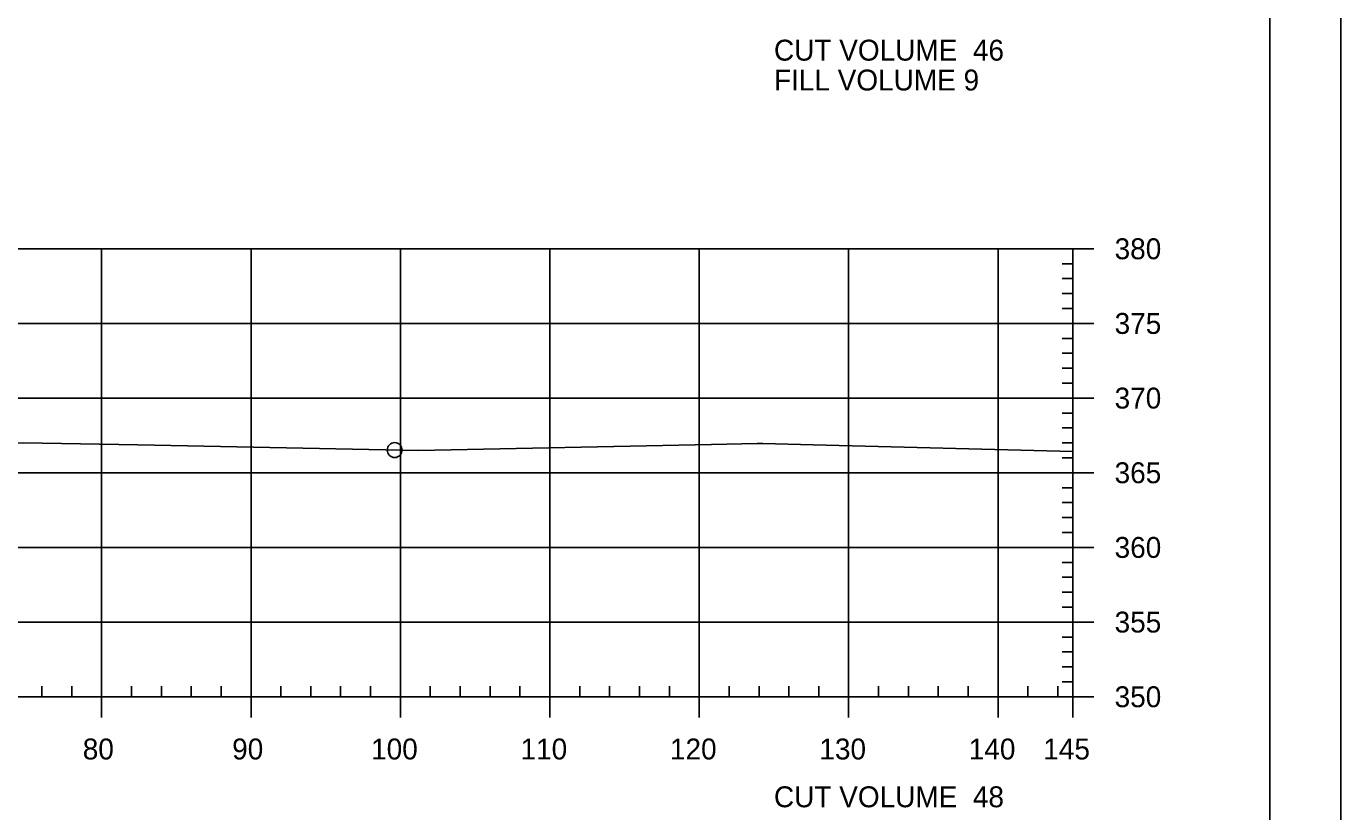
# Model space of a CAD drawing. Extents: x 1359801 to 1362404, y 372415 to 374228.
# Drawn here: x 1361894.9 to 1361982.8, y 373908.6 to 373961.2 of the extents above; entities that cross this region are included whole.
import ezdxf

# ---------------------------------------------------------------- set-up
doc = ezdxf.new("R2010")
doc.units = 0
for name, color, linetype in [('S_DRG_PT_SYM', 7, 'Continuous'), ('S_MAILBOX', 7, 'Continuous'), ('S_PRIMARY_CTL', 7, 'Continuous'), ('S_SHOULDER', 7, 'Continuous'), ('S_UTL_PT_SYM', 7, 'Continuous'), ('S_WATER_UTILITIES', 7, 'Continuous')]:
    doc.layers.add(name, color=color, linetype=linetype)

msp = doc.modelspace()

# ---------------------------------------------------------------- linework, layer by layer
at = {"layer": 'S_DRG_PT_SYM'}
msp.add_lwpolyline([(1361811.721, 373931.841), (1361813.611, 373931.804), (1361821.815, 373931.644), (1361822.851, 373931.596), (1361825.264, 373931.486), (1361831.415, 373929.892), (1361834.457, 373929.086), (1361850.507, 373930.919), (1361851.008, 373930.976), (1361851.102, 373930.994), (1361857.069, 373932.17), (1361859.034, 373932.258), (1361860.385, 373932.318), (1361865.119, 373932.501), (1361868.426, 373932.634), (1361882.09, 373932.979), (1361894.643, 373933.284), (1361902.309, 373933.146), (1361921.099, 373932.761), (1361940.704, 373933.161), (1361943.766, 373933.223), (1361944.157, 373933.231), (1361947.509, 373933.145), (1361964.89, 373932.695)], dxfattribs=at)
at = {"layer": 'S_MAILBOX'}
for p, q in [((1361674.89, 373946.274), (1361964.89, 373946.274)), ((1361899.89, 373916.274), (1361899.89, 373946.274)), ((1361909.89, 373916.274), (1361909.89, 373946.274)), ((1361919.89, 373916.274), (1361919.89, 373946.274)), ((1361929.89, 373916.274), (1361929.89, 373946.274)), ((1361939.89, 373916.274), (1361939.89, 373946.274)), ((1361949.89, 373916.274), (1361949.89, 373946.274)), ((1361959.89, 373916.274), (1361959.89, 373946.274)), ((1361964.89, 373916.274), (1361964.89, 373946.274)), ((1361674.89, 373941.274), (1361964.89, 373941.274)), ((1361674.89, 373936.274), (1361964.89, 373936.274)), ((1361674.89, 373931.274), (1361964.89, 373931.274)), ((1361674.89, 373926.274), (1361964.89, 373926.274)), ((1361674.89, 373921.274), (1361964.89, 373921.274)), ((1361674.89, 373916.274), (1361964.89, 373916.274))]:
    msp.add_line(p, q, dxfattribs=at)
at = {"layer": 'S_SHOULDER'}
for points in [[(1361649.483, 374014.628), (1361982.823, 374014.628), (1361982.823, 373801.291), (1361649.483, 373801.291)], [(1361895.81, 374010.734), (1361895.81, 374000.854), (1361931.542, 374000.854), (1361931.542, 373997.934), (1361954.742, 373997.934), (1361954.742, 373973.601), (1361978.07, 373973.601), (1361978.07, 373805.274), (1361661.89, 373805.274), (1361661.89, 374010.734)]]:
    msp.add_lwpolyline(points, close=True, dxfattribs=at)
msp.add_circle((1361919.506, 373932.794), 0.5, dxfattribs=at)
at = {"layer": 'S_UTL_PT_SYM'}
msp.add_line((1361978.07, 373805.274), (1361978.07, 374010.734), dxfattribs=at)
at = {"layer": 'S_WATER_UTILITIES'}
for p, q in [((1361964.89, 373916.274), (1361964.89, 373946.274)), ((1361966.29, 373946.274), (1361964.89, 373946.274)), ((1361964.89, 373945.274), (1361964.19, 373945.274)), ((1361964.89, 373944.274), (1361964.19, 373944.274)), ((1361964.89, 373943.274), (1361964.19, 373943.274)), ((1361964.89, 373942.274), (1361964.19, 373942.274)), ((1361966.29, 373941.274), (1361964.89, 373941.274)), ((1361964.89, 373940.274), (1361964.19, 373940.274)), ((1361964.89, 373939.274), (1361964.19, 373939.274)), ((1361964.89, 373938.274), (1361964.19, 373938.274)), ((1361964.89, 373937.274), (1361964.19, 373937.274)), ((1361966.29, 373936.274), (1361964.89, 373936.274)), ((1361964.89, 373935.274), (1361964.19, 373935.274)), ((1361964.89, 373934.274), (1361964.19, 373934.274)), ((1361964.89, 373933.274), (1361964.19, 373933.274)), ((1361964.89, 373932.274), (1361964.19, 373932.274)), ((1361966.29, 373931.274), (1361964.89, 373931.274)), ((1361964.89, 373930.274), (1361964.19, 373930.274)), ((1361964.89, 373929.274), (1361964.19, 373929.274)), ((1361964.89, 373928.274), (1361964.19, 373928.274)), ((1361964.89, 373927.274), (1361964.19, 373927.274)), ((1361966.29, 373926.274), (1361964.89, 373926.274)), ((1361964.89, 373925.274), (1361964.19, 373925.274)), ((1361964.89, 373924.274), (1361964.19, 373924.274)), ((1361964.89, 373923.274), (1361964.19, 373923.274)), ((1361964.89, 373922.274), (1361964.19, 373922.274)), ((1361966.29, 373921.274), (1361964.89, 373921.274)), ((1361964.89, 373920.274), (1361964.19, 373920.274)), ((1361964.89, 373919.274), (1361964.19, 373919.274)), ((1361964.89, 373918.274), (1361964.19, 373918.274)), ((1361895.89, 373916.274), (1361895.89, 373916.974)), ((1361897.89, 373916.274), (1361897.89, 373916.974)), ((1361901.89, 373916.274), (1361901.89, 373916.974)), ((1361903.89, 373916.274), (1361903.89, 373916.974)), ((1361905.89, 373916.274), (1361905.89, 373916.974)), ((1361907.89, 373916.274), (1361907.89, 373916.974)), ((1361911.89, 373916.274), (1361911.89, 373916.974)), ((1361913.89, 373916.274), (1361913.89, 373916.974)), ((1361915.89, 373916.274), (1361915.89, 373916.974)), ((1361917.89, 373916.274), (1361917.89, 373916.974)), ((1361921.89, 373916.274), (1361921.89, 373916.974)), ((1361923.89, 373916.274), (1361923.89, 373916.974)), ((1361925.89, 373916.274), (1361925.89, 373916.974)), ((1361927.89, 373916.274), (1361927.89, 373916.974)), ((1361931.89, 373916.274), (1361931.89, 373916.974)), ((1361933.89, 373916.274), (1361933.89, 373916.974)), ((1361935.89, 373916.274), (1361935.89, 373916.974)), ((1361937.89, 373916.274), (1361937.89, 373916.974)), ((1361941.89, 373916.274), (1361941.89, 373916.974)), ((1361943.89, 373916.274), (1361943.89, 373916.974)), ((1361945.89, 373916.274), (1361945.89, 373916.974)), ((1361947.89, 373916.274), (1361947.89, 373916.974)), ((1361951.89, 373916.274), (1361951.89, 373916.974)), ((1361953.89, 373916.274), (1361953.89, 373916.974)), ((1361955.89, 373916.274), (1361955.89, 373916.974)), ((1361957.89, 373916.274), (1361957.89, 373916.974)), ((1361961.89, 373916.274), (1361961.89, 373916.974)), ((1361963.89, 373916.274), (1361963.89, 373916.974)), ((1361964.89, 373917.274), (1361964.19, 373917.274)), ((1361674.89, 373916.274), (1361964.89, 373916.274)), ((1361899.89, 373914.874), (1361899.89, 373916.274)), ((1361909.89, 373914.874), (1361909.89, 373916.274)), ((1361919.89, 373914.874), (1361919.89, 373916.274)), ((1361929.89, 373914.874), (1361929.89, 373916.274)), ((1361939.89, 373914.874), (1361939.89, 373916.274)), ((1361949.89, 373914.874), (1361949.89, 373916.274)), ((1361959.89, 373914.874), (1361959.89, 373916.274)), ((1361964.89, 373914.874), (1361964.89, 373916.274)), ((1361966.29, 373916.274), (1361964.89, 373916.274))]:
    msp.add_line(p, q, dxfattribs=at)

# ---------------------------------------------------------------- texts
at = {"layer": 'S_PRIMARY_CTL'}
for s, p in [('CUT VOLUME  46', (1361944.89, 373958.874)), ('FILL VOLUME 9', (1361944.89, 373956.874)), ('380', (1361967.69, 373945.574)), ('375', (1361967.69, 373940.574)), ('370', (1361967.69, 373935.574)), ('365', (1361967.69, 373930.574)), ('360', (1361967.69, 373925.574)), ('355', (1361967.69, 373920.574)), ('350', (1361967.69, 373915.574)), ('80', (1361898.629, 373912.074)), ('90', (1361908.629, 373912.074)), ('100', (1361917.929, 373912.074)), ('110', (1361927.929, 373912.074)), ('120', (1361937.929, 373912.074)), ('130', (1361947.929, 373912.074)), ('140', (1361957.929, 373912.074)), ('145', (1361962.916, 373912.074)), ('CUT VOLUME  48', (1361944.89, 373908.874))]:
    msp.add_text(s, height=1.4, dxfattribs=at).set_placement(p)

doc.saveas('drawing.dxf')
